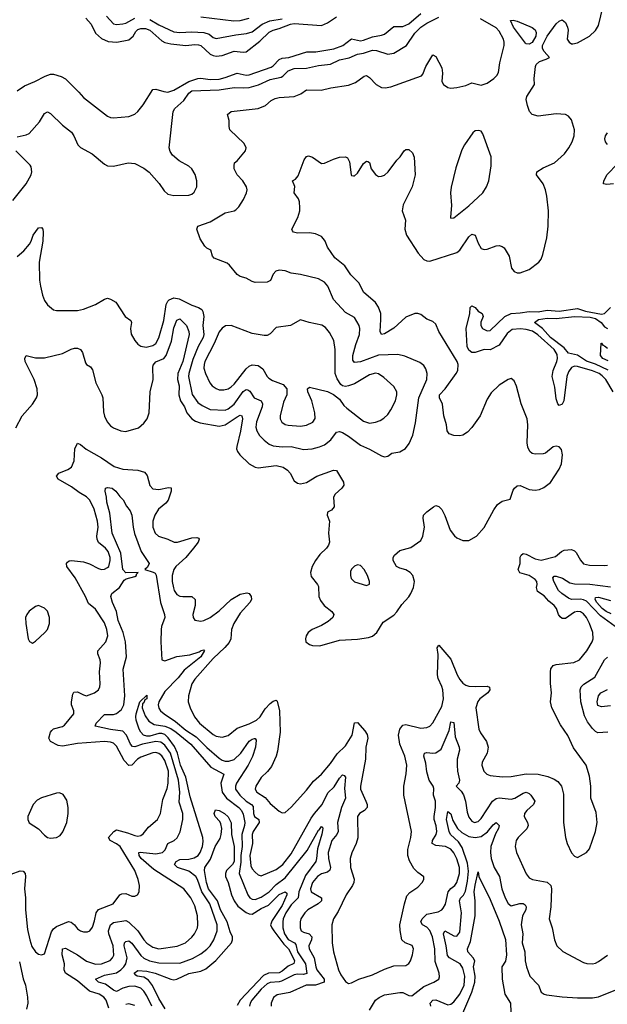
# Model space of a CAD drawing. Header units: inches. Extents: x 1682530 to 1839546, y 640742 to 791647.
# Tile 359 of 656: x 1734746 to 1738649, y 722022 to 728560. Entities that reach past the tile are written whole.
import ezdxf

# ---------------------------------------------------------------- set-up
doc = ezdxf.new("R2010")
doc.units = ezdxf.units.IN
doc.header["$MEASUREMENT"] = 0
doc.layers.add('B7732', color=7, linetype='Continuous')

msp = doc.modelspace()

# ---------------------------------------------------------------- linework, layer by layer
at = {"layer": 'B7732', "color": 5}
for points, elevation in [([(1734719.3, 725850), (1734763, 725930), (1734831.9, 726008.1), (1734858.2, 726050), (1734864.4, 726070), (1734861.1, 726110), (1734841.4, 726170), (1734783.1, 726290), (1734780.5, 726310), (1734790, 726330.4), (1734850, 726314.6), (1734910, 726314.9), (1735030, 726344.2), (1735087.2, 726372.8), (1735110, 726379), (1735130, 726379.6), (1735150, 726370.3), (1735162.7, 726350), (1735182.4, 726282.4), (1735190.2, 726270.2), (1735215.5, 726255.5), (1735230, 726235.5), (1735252.4, 726150), (1735291.9, 726070), (1735297.4, 726050), (1735303.5, 725956.5), (1735310, 725927), (1735325.9, 725890), (1735350, 725862.7), (1735370, 725850.2), (1735417.1, 725830), (1735450, 725826.8), (1735534.4, 725850), (1735570, 725881), (1735591.7, 725910), (1735606.6, 725950), (1735612.6, 726090), (1735631.8, 726170), (1735629.2, 726250), (1735632.7, 726267.3), (1735650, 726287.5), (1735703, 726310), (1735719.5, 726330), (1735753.3, 726426.7), (1735770, 726514.9), (1735790, 726564.9), (1735810, 726573), (1735853.4, 726530), (1735869.5, 726490), (1735870.6, 726470), (1735830.3, 726290), (1735795.4, 726210), (1735793.6, 726170), (1735804.1, 726130), (1735802.2, 726070), (1735813.8, 726030), (1735840.8, 725990), (1735857.2, 725950), (1735890, 725909.5), (1735913.9, 725893.9), (1735944, 725884), (1736070, 725861.3), (1736110, 725869.2), (1736190, 725923.4), (1736210, 725933.9), (1736222.4, 725930), (1736225.9, 725910), (1736211.9, 725828.1), (1736187.1, 725727.1), (1736186.5, 725710), (1736192.4, 725692.4), (1736208.5, 725670), (1736270.3, 725610), (1736310, 725588.2), (1736330, 725585.4), (1736450, 725599.7), (1736494.9, 725590), (1736524.9, 725570), (1736541.3, 725550), (1736570, 725497.3), (1736590, 725482), (1736610, 725478), (1736650, 725486.7), (1736719.5, 725530), (1736830, 725568), (1736850, 725567.3), (1736896.4, 725490), (1736898, 725470), (1736885.5, 725450), (1736841.3, 725410), (1736830.3, 725390), (1736835.2, 725324.8), (1736816.3, 725303.7), (1736790.3, 725289.7), (1736787.9, 725270), (1736803.2, 725230), (1736798, 725150), (1736803.5, 725090), (1736797.2, 725070), (1736782.8, 725050), (1736740.2, 725010), (1736710.2, 724970), (1736689.2, 724930), (1736677.3, 724890), (1736682.9, 724862.9), (1736724.4, 724810), (1736730, 724796), (1736733.4, 724730), (1736743.7, 724703.7), (1736768.9, 724670), (1736818.3, 724630), (1736832.7, 724610), (1736825.5, 724590), (1736795.6, 724564.4), (1736750, 724537.4), (1736688.4, 724510), (1736661.3, 724490), (1736648.7, 724470), (1736643.8, 724450), (1736647.3, 724430), (1736671.5, 724411.5), (1736690, 724404.6), (1736738.4, 724401.6), (1736870, 724439.6), (1736990, 724445.8), (1737061.8, 724458.2), (1737090, 724467.6), (1737117.4, 724490), (1737159.8, 724560.2), (1737230, 724607.1), (1737251.6, 724628.4), (1737283.5, 724676.5), (1737330, 724728.3), (1737343.4, 724750), (1737361.6, 724790), (1737368.6, 724830), (1737357.3, 724870), (1737340.4, 724890), (1737310, 724906.3), (1737270, 724917.3), (1737248.8, 724930), (1737227.2, 724970), (1737225.6, 724990), (1737234.4, 725005.6), (1737270, 725034.9), (1737344.7, 725055.3), (1737410, 725100.9), (1737424.6, 725130), (1737433.7, 725190), (1737426.5, 725250), (1737428.9, 725271.1), (1737450, 725293.4), (1737494.2, 725325.8), (1737510, 725334.8), (1737530, 725327.7), (1737550, 725307.3), (1737570, 725267.3), (1737604.7, 725170), (1737633.9, 725133.9), (1737650, 725120.2), (1737690, 725101.3), (1737730, 725102.2), (1737779.8, 725130), (1737830, 725189), (1737894.7, 725305.3), (1737920, 725340), (1737950, 725362.8), (1738003.2, 725376.8), (1738024.5, 725435.5), (1738033.3, 725450), (1738050, 725464.2), (1738070, 725466.5), (1738130, 725440.8), (1738170, 725435.3), (1738199, 725441), (1738227.2, 725452.8), (1738272.1, 725487.9), (1738330, 725574.9), (1738345.6, 725610), (1738351.9, 725670), (1738345.2, 725705.2), (1738330, 725723.5), (1738310, 725728.8), (1738290, 725723.1), (1738237.3, 725682.7), (1738223.2, 725676.8), (1738170, 725674.5), (1738150, 725679.3), (1738133.4, 725693.4), (1738121.5, 725721.5), (1738117.5, 725750), (1738121.2, 725870), (1738115.9, 725910), (1738076.3, 726010), (1738046.1, 726126.1), (1738030, 726162.7), (1738010, 726178), (1737990, 726171.6), (1737930, 726133.1), (1737876.9, 726083.1), (1737850, 726040.7), (1737805.4, 725930), (1737748.3, 725851.7), (1737719.7, 725820.3), (1737690, 725801.1), (1737670, 725796.2), (1737630, 725798.9), (1737598.7, 725810), (1737585.7, 725830), (1737581.5, 725870), (1737562.7, 725930), (1737553.6, 726006.4), (1737535, 726050), (1737533.2, 726070), (1737572.1, 726110), (1737643.9, 726210), (1737655.1, 726230), (1737658.8, 726270), (1737652.5, 726290), (1737529.8, 726490), (1737510, 726538.7), (1737490, 726556.8), (1737450, 726571.7), (1737410, 726603.1), (1737390, 726609.8), (1737370, 726609.8), (1737310, 726584.6), (1737230, 726512.1), (1737170, 726474.2), (1737148.9, 726468.9), (1737139.3, 726490), (1737145.4, 726570), (1737143.9, 726610), (1737130, 726651.1), (1737110, 726681.5), (1737030, 726751.3), (1737000.7, 726810), (1736946.2, 726866.2), (1736906.4, 726926.4), (1736838.5, 726978.5), (1736790.6, 727050), (1736775, 727090), (1736764.7, 727104.7), (1736750, 727119.8), (1736710, 727137.7), (1736670, 727146), (1736590, 727142.4), (1736564, 727150), (1736558.6, 727158.6), (1736553.2, 727170), (1736594.3, 727245.7), (1736607.1, 727290), (1736607.4, 727310), (1736604.2, 727350), (1736597.3, 727370), (1736569.6, 727410), (1736572.9, 727452.9), (1736559, 727490), (1736578.4, 727501.6), (1736595.9, 727524.1), (1736635.1, 727630), (1736650, 727650.8), (1736664.5, 727655.5), (1736690, 727648), (1736750, 727604.7), (1736770, 727606.8), (1736830, 727634.8), (1736870, 727647.3), (1736910.7, 727650.7), (1736923.5, 727643.5), (1736935.9, 727615.9), (1736948, 727530), (1736950, 727526), (1736964, 727524), (1736970, 727524), (1736990, 727542), (1737030, 727606), (1737050, 727620.7), (1737058.5, 727618.5), (1737070, 727611.3), (1737080.3, 727570), (1737110, 727532.7), (1737130, 727519.5), (1737150, 727520.3), (1737170, 727528.5), (1737193.6, 727550), (1737250, 727627.7), (1737272.7, 727650), (1737299, 727690), (1737310, 727698.8), (1737330, 727698.8), (1737355.8, 727675.8), (1737366.9, 727646.9), (1737371.9, 727530), (1737352.6, 727450), (1737293.4, 727330), (1737286.4, 727290), (1737308.9, 727230), (1737304.2, 727170), (1737314, 727130), (1737393.1, 727010), (1737430, 726968.7), (1737450, 726958), (1737470, 726956), (1737650, 727014.4), (1737670, 727030.2), (1737730, 727118.5), (1737750, 727135.2), (1737770, 727128.4), (1737790, 727075.5), (1737810, 727040.4), (1737830, 727034.6), (1737850, 727036.5), (1737910, 727058.4), (1737930, 727060.2), (1737950, 727055.2), (1737964.4, 727044.4), (1737996.5, 726990), (1738012.7, 726910), (1738030, 726888.2), (1738050, 726879.3), (1738070, 726878.4), (1738130, 726902.3), (1738193.6, 726950), (1738208.8, 726971.2), (1738219.8, 727000.2), (1738247.3, 727112.7), (1738256.8, 727190), (1738258, 727290), (1738247.4, 727387.4), (1738238.2, 727430), (1738222, 727470), (1738177.4, 727530), (1738179.6, 727550), (1738222.8, 727577.2), (1738298, 727610), (1738364, 727670), (1738393.2, 727710), (1738415, 727750), (1738429, 727790), (1738430.6, 727830), (1738410, 727895.1), (1738390, 727919.1), (1738370, 727929.8), (1738310, 727934.2), (1738190, 727918.9), (1738149.6, 727930), (1738132.8, 727950), (1738118.9, 727990), (1738109.7, 728030), (1738113.5, 728050), (1738165.4, 728130), (1738164, 728170), (1738171.3, 728250), (1738177.3, 728262.7), (1738198.1, 728281.9), (1738242.5, 728297.5), (1738264.1, 728310), (1738228.8, 728348.8), (1738218.9, 728370), (1738219.2, 728390), (1738249.2, 728450.8), (1738310, 728532.1), (1738330, 728550.3), (1738350, 728558.4), (1738370, 728541.6), (1738385.2, 728510), (1738389.3, 728490), (1738383.2, 728430), (1738394.9, 728410), (1738410, 728400.3), (1738419.9, 728399.9), (1738450, 728407.6), (1738530, 728450.2), (1738570, 728487.7), (1738590, 728522.4), (1738622.2, 728650)], 620), ([(1734730, 728088.2), (1734778.7, 728121.3), (1734846.6, 728150), (1734914.2, 728185.8), (1734950, 728199.1), (1734970, 728199.1), (1735022.2, 728182.2), (1735050, 728166.5), (1735139.6, 728079.6), (1735170, 728043.1), (1735330, 727919.6), (1735350, 727911.3), (1735370, 727909.3), (1735470, 727916.5), (1735510, 727932), (1735530, 727950.4), (1735565.1, 727994.9), (1735630, 728095.8), (1735650, 728099.8), (1735702.9, 728082.9), (1735730, 728079.8), (1735770, 728092.9), (1735870, 728149.6), (1735930, 728169.4), (1735950, 728171.4), (1736010, 728164.2), (1736070, 728166.4), (1736110, 728175.7), (1736190, 728206), (1736250, 728191.4), (1736270, 728193.1), (1736415.2, 728244.8), (1736430, 728253.8), (1736470, 728295.2), (1736490, 728304.7), (1736534.3, 728310), (1736653.9, 728346.1), (1736713, 728347), (1736832.3, 728367.7), (1736891.3, 728388.7), (1736950, 728432.5), (1737010, 728420.1), (1737030, 728423.3), (1737090, 728447.2), (1737150, 728456.9), (1737170, 728464.4), (1737230, 728514), (1737290, 728514.6), (1737330, 728531.7), (1737410, 728602)], 680), ([(1734730, 727783.2), (1734790, 727795.2), (1734810, 727804.6), (1734877.6, 727882.4), (1734910, 727937.6), (1734930, 727948.4), (1734950, 727937.6), (1735030, 727859.6), (1735090, 727814.4), (1735105.7, 727790), (1735131.7, 727730), (1735150, 727711.7), (1735227.3, 727670), (1735310, 727600.7), (1735330, 727590.8), (1735370, 727587.7), (1735466, 727610), (1735510, 727604.4), (1735570, 727574.9), (1735606.7, 727546.7), (1735671.9, 727471.9), (1735704.8, 727424.8), (1735730, 727401.6), (1735770, 727392.2), (1735870, 727394.4), (1735890, 727401.6), (1735905.6, 727414.4), (1735922.6, 727450), (1735923.1, 727490), (1735911.6, 727531.6), (1735890, 727569.6), (1735870, 727588.2), (1735804.1, 727624.1), (1735760.6, 727660.6), (1735744.9, 727684.9), (1735739.1, 727710), (1735766.4, 727950), (1735777.2, 727970), (1735836.2, 728023.8), (1735870, 728071.3), (1735890, 728087.3), (1736070, 728095.5), (1736170, 728110.1), (1736230, 728106.8), (1736270, 728110.9), (1736332.9, 728127.1), (1736410, 728163), (1736481.8, 728178.2), (1736494.7, 728185.3), (1736530, 728221.7), (1736570, 728235.4), (1736650, 728238.6), (1736730, 728256.6), (1736810, 728264.7), (1736870, 728292.9), (1736933.7, 728306.3), (1736990, 728332.3), (1737030, 728338), (1737090, 728357.6), (1737116.4, 728356.4), (1737190, 728332.1), (1737230, 728338.5), (1737315.3, 728390), (1737369.3, 728470), (1737410, 728509.6), (1737450, 728537.5), (1737530, 728577.2)], 660), ([(1734730, 726986.7), (1734774.1, 727025.9), (1734812.1, 727070), (1734823.1, 727090), (1734834.5, 727130), (1734870, 727178.8), (1734890, 727181), (1734898.8, 727170), (1734902.8, 727150), (1734899.3, 727090), (1734874.4, 726950), (1734878.5, 726830), (1734884.4, 726790), (1734896.9, 726730), (1734910, 726696.3), (1734930, 726666), (1734970, 726632.7), (1734990, 726628.5), (1735130, 726628.8), (1735170, 726638.7), (1735250, 726668.4), (1735310, 726705.5), (1735330, 726710.5), (1735350, 726705.5), (1735384.2, 726684.2), (1735445.5, 726590), (1735483.1, 726563.1), (1735488.4, 726550), (1735482.7, 726510), (1735487.4, 726472.6), (1735510, 726430.6), (1735530, 726405.5), (1735550, 726392.7), (1735586.8, 726386.8), (1735630, 726396.1), (1735649.7, 726410), (1735670, 726446.7), (1735703.6, 726563.6), (1735719.1, 726670), (1735729.1, 726690.9), (1735739.5, 726700.5), (1735770, 726712.5), (1735806.1, 726706.1), (1735890, 726664.4), (1735933.7, 726650), (1735955.4, 726635.4), (1735962.8, 726622.8), (1735969.1, 726590), (1735963.1, 726530), (1735967.9, 726470), (1735964.1, 726450), (1735930.5, 726390), (1735895.7, 726304.3), (1735868.9, 726210), (1735867, 726190), (1735890.7, 726070.7), (1735930, 726019), (1735957.4, 725997.4), (1736010.8, 725970.8), (1736110, 725968.3), (1736130, 725976.2), (1736170, 726006.3), (1736230, 726092.2), (1736250, 726104.6), (1736262.2, 726102.2), (1736274.4, 726094.4), (1736303.8, 726050), (1736348.9, 726028.9), (1736359.4, 726010), (1736356.4, 725990), (1736317.8, 725890), (1736314.5, 725854.5), (1736320.5, 725830), (1736339.7, 725799.7), (1736369, 725769), (1736402.4, 725742.4), (1736428.5, 725730), (1736490, 725724.6), (1736550, 725725.4), (1736630, 725705.8), (1736688.8, 725711.2), (1736736.4, 725723.6), (1736770, 725738), (1736811.6, 725770), (1736850, 725820.3), (1736870, 725825.2), (1736890, 725818.8), (1736930, 725795.5), (1737010, 725734.3), (1737070, 725709.1), (1737150, 725664), (1737170, 725657.1), (1737190, 725662.8), (1737218, 725682), (1737270, 725690.5), (1737307.7, 725712.3), (1737333.4, 725746.6), (1737357.7, 725802.3), (1737375.7, 725884.3), (1737397.3, 726050), (1737449, 726170), (1737452, 726212), (1737442.6, 726242.6), (1737430, 726264.2), (1737403.1, 726283.1), (1737305, 726325), (1737256.6, 726336.6), (1737130, 726331.8), (1737009, 726289), (1736970, 726284.2), (1736959.6, 726299.6), (1736958.7, 726330), (1736977.6, 726402.4), (1737003.7, 726470), (1737004.8, 726510), (1736999.8, 726530), (1736970, 726582.3), (1736910, 726615.1), (1736830, 726703.1), (1736791.8, 726791.8), (1736770, 726817), (1736730, 726838.4), (1736610, 726868.4), (1736550, 726878), (1736510, 726891.6), (1736470, 726896.3), (1736448.2, 726890), (1736430.4, 726870), (1736411.3, 726828.7), (1736390, 726816.3), (1736310, 726815.6), (1736290, 726822.4), (1736250, 726844.7), (1736210, 726855.8), (1736190, 726868), (1736139.7, 726930), (1736123.6, 726943.6), (1736037.8, 726977.8), (1736026.3, 726990), (1736014.5, 727030), (1735990, 727043.1), (1735976.2, 727056.2), (1735945.2, 727105.2), (1735922.3, 727170), (1735929.7, 727190), (1736010, 727217.3), (1736110, 727277.4), (1736169.8, 727290.2), (1736182, 727298), (1736201.8, 727318.2), (1736233.2, 727366.8), (1736253.3, 727410), (1736256.3, 727430), (1736252.8, 727450), (1736227.3, 727490), (1736190, 727531.2), (1736170.6, 727570), (1736169.7, 727590.3), (1736173.3, 727610), (1736190, 727622.3), (1736246.2, 727690), (1736249.8, 727710), (1736237.6, 727737.6), (1736140.7, 727830), (1736136.2, 727850), (1736137, 727890), (1736127, 727930), (1736150, 727950.2), (1736330, 727971.1), (1736378.7, 727990), (1736416.3, 728023.7), (1736442.3, 728037.7), (1736470, 728044.1), (1736570, 728050.8), (1736612.6, 728067.4), (1736650, 728094), (1736747.3, 728092.7), (1736812.3, 728107.7), (1736930, 728124.6), (1736976.8, 728143.2), (1737033.9, 728186.1), (1737050, 728188.8), (1737070, 728176), (1737113.8, 728130), (1737148.4, 728110), (1737172.9, 728107.1), (1737210, 728114), (1737413.6, 728186.4), (1737422.5, 728197.5), (1737443.5, 728250), (1737490, 728327.7), (1737510, 728316.3), (1737550, 728240.5), (1737555.2, 728204.8), (1737549, 728149), (1737560.5, 728130), (1737590, 728110.4), (1737610, 728106), (1737649.1, 728109.1), (1737710, 728123.8), (1737750, 728140.2), (1737810, 728125.6), (1737850, 728139.8), (1737895.4, 728170), (1737915.4, 728190), (1737926, 728210), (1737934.1, 728274.1), (1737963.5, 728390), (1737964.6, 728410), (1737959.4, 728430), (1737930, 728485.1), (1737910, 728506), (1737807, 728567)], 640), ([(1735185.8, 728570), (1735220.8, 728530), (1735248.6, 728470), (1735290, 728435.2), (1735334.7, 728414.7), (1735390.5, 728410.5), (1735470, 728426.1), (1735500.3, 728450), (1735517.3, 728482.7), (1735530, 728496.1), (1735550, 728501.1), (1735581, 728501), (1735610, 728491.3), (1735690, 728420.8), (1735709.1, 728409.1), (1735750, 728399.1), (1735850, 728388.3), (1735910, 728395.8), (1735933.7, 728393.7), (1735950, 728388.5), (1736010, 728331.5), (1736030, 728323), (1736050, 728318.8), (1736090, 728323.2), (1736170, 728352.2), (1736230, 728344.7), (1736250, 728346.7), (1736341.9, 728418.1), (1736402.1, 728477.9), (1736428.5, 728491.5), (1736470, 728501.6), (1736544.8, 728530), (1736570, 728534.3), (1736750, 728521.7), (1736790, 728539.6), (1736850, 728579.9)], 720), ([(1735323.6, 728583.6), (1735370, 728533.8), (1735390, 728528.8), (1735430, 728532.1), (1735450, 728538), (1735510, 728569.7)], 740), ([(1735610, 728561), (1735670, 728525.5), (1735770, 728480.3), (1735810, 728474.3), (1735890, 728480.6), (1735970, 728475.4), (1736003.9, 728463.9), (1736030, 728441.8), (1736050, 728435.2), (1736180.7, 728459.3), (1736252.5, 728467.5), (1736290, 728480.7), (1736356.5, 728530), (1736407, 728553), (1736490, 728565.4)], 740), ([(1735950, 728580.1), (1736167.6, 728552.4), (1736210, 728554.3), (1736270, 728569.7)], 760), ([(1738650, 727732.1), (1738637.3, 727750), (1738631.9, 727770), (1738637.1, 727790), (1738650, 727808)], 580), ([(1734700.9, 727359.1), (1734790, 727470.2), (1734821.6, 727530), (1734826.6, 727550), (1734822.5, 727582.5), (1734815.3, 727595.3), (1734720.3, 727690)], 660), ([(1738690, 727469.8), (1738645.4, 727465.4), (1738623.6, 727470), (1738625, 727490), (1738647.8, 727532.2), (1738716.9, 727603.1)], 580), ([(1738688.4, 726088.4), (1738637.9, 726170), (1738615.4, 726195.4), (1738593.9, 726210), (1738550, 726229.2), (1738450, 726258), (1738430, 726259.2), (1738410.2, 726250), (1738390, 726222.2), (1738379.4, 726190), (1738361.1, 726030), (1738350, 726007.2), (1738330, 725999.2), (1738320.8, 726010), (1738310, 726042), (1738301.1, 726121.1), (1738283, 726190), (1738289.6, 726230), (1738314.4, 726290), (1738318.8, 726310), (1738316.5, 726336.5), (1738294.8, 726370), (1738186.9, 726466.9), (1738151.2, 726491.2), (1738110, 726503.5), (1738071.5, 726508.5), (1738017.6, 726502.4), (1737983.6, 726476.4), (1737930, 726399.1), (1737870, 726368.3), (1737830, 726370.5), (1737770, 726349.4), (1737750, 726351.2), (1737730, 726365.3), (1737718.3, 726390), (1737712, 726510), (1737735.1, 726610), (1737737.6, 726650), (1737750, 726659.5), (1737770.2, 726650), (1737790, 726624), (1737818, 726610), (1737824.4, 726590), (1737809, 726551), (1737807.9, 726530), (1737820.2, 726510), (1737850, 726493.6), (1737870, 726497.5), (1737968.5, 726590), (1738010, 726610.1), (1738070, 726613.2), (1738130, 726623.4), (1738190, 726621.1), (1738250, 726630.4), (1738330, 726625.8), (1738450, 726642.1), (1738504.8, 726624.8), (1738610, 726604.9), (1738630.3, 726609.7), (1738670, 726648.4)], 580), ([(1738653.8, 726233.8), (1738570, 726272.3), (1738510, 726292.8), (1738450, 726333.5), (1738390, 726346), (1738362.4, 726382.4), (1738271.7, 726450), (1738218, 726510), (1738164.1, 726550), (1738191.2, 726570), (1738250, 726578), (1738310, 726576.1), (1738430, 726589), (1738535.7, 726584.3), (1738570, 726577.1), (1738608.3, 726550), (1738630, 726520.4), (1738650, 726509.6)], 560), ([(1738654.7, 726294.7), (1738618.9, 726310), (1738603.5, 726330), (1738607, 726413), (1738610, 726413.4), (1738618, 726398), (1738630, 726395.3), (1738650, 726379.6)], 540), ([(1734690, 722887.1), (1734750, 722908.7), (1734770, 722907.1), (1734782.5, 722890), (1734785.5, 722870), (1734778.1, 722790), (1734784, 722730), (1734784, 722650), (1734798.8, 722518.8), (1734812.3, 722450), (1734826.6, 722406.6), (1734850, 722371.5), (1734870, 722356), (1734890, 722350.4), (1734910, 722358), (1734956.2, 722503.8), (1734970, 722523.7), (1734990, 722539.6), (1735070, 722571), (1735088.1, 722568.1), (1735110.1, 722550.1), (1735130, 722524.4), (1735150, 722510.2), (1735170, 722503.2), (1735196.8, 722503.2), (1735210.8, 722509.2), (1735230, 722535.5), (1735243.5, 722576.5), (1735253.6, 722630), (1735268.8, 722651.2), (1735367.1, 722690), (1735410, 722749.1), (1735423.9, 722756.1), (1735450, 722756.9), (1735490, 722741.1), (1735510, 722739.3), (1735529.2, 722750), (1735539.6, 722770), (1735542, 722810), (1735533.1, 722850), (1735509.8, 722910), (1735412.6, 723070), (1735390, 723088.1), (1735346, 723110), (1735336.5, 723130), (1735370.5, 723169.5), (1735390, 723179.8), (1735461.5, 723161.5), (1735510, 723143), (1735530, 723139.3), (1735550, 723142.8), (1735566.6, 723153.4), (1735601.8, 723198.2), (1735660.4, 723250), (1735681.2, 723290), (1735697.2, 723382.8), (1735725, 723455), (1735733, 723490), (1735733.8, 723570), (1735710, 723640.6), (1735690, 723671.7), (1735670, 723687.9), (1735650, 723694.5), (1735630, 723693.1), (1735550, 723664.2), (1735527.5, 723650), (1735490, 723609.8), (1735470, 723607.1), (1735440.6, 723640.6), (1735390, 723735.8), (1735370, 723755.6), (1735350, 723763.6), (1735310, 723767.1), (1735130, 723754.1), (1735030, 723736.5), (1735001.6, 723741.6), (1734950, 723767.1), (1734940.3, 723790), (1734949.8, 723830), (1734958.6, 723841.4), (1734970, 723850.9), (1735030, 723867.8), (1735043.4, 723876.6), (1735106.2, 723950), (1735105.6, 723970), (1735090.6, 724010), (1735089.9, 724029.9), (1735098.4, 724081.6), (1735105.9, 724094.1), (1735130, 724097.8), (1735170, 724076.1), (1735190, 724071.4), (1735243.7, 724090), (1735269.7, 724110.3), (1735278.7, 724130), (1735281.3, 724150), (1735276.4, 724230), (1735283.1, 724290), (1735280.8, 724310), (1735264.2, 724350), (1735264.2, 724370), (1735318.2, 724430), (1735331.1, 724468.9), (1735325.3, 724510), (1735310, 724555.1), (1735250, 724646.2), (1735203.9, 724683.9), (1735183.1, 724730), (1735113.5, 724853.5), (1735058.7, 724930), (1735057.6, 724950), (1735062.7, 724957.3), (1735074, 724966), (1735090, 724970.2), (1735170, 724960.5), (1735210, 724946.3), (1735270, 724915.3), (1735290, 724909.7), (1735308.4, 724911.6), (1735330, 724921.8), (1735337.1, 724930), (1735346, 724970), (1735346.3, 724990), (1735333.4, 725030), (1735316.8, 725050), (1735270, 725089), (1735260.4, 725110), (1735257.8, 725130), (1735266.8, 725190), (1735263.5, 725230), (1735240.1, 725310), (1735211.1, 725370), (1735190, 725391.9), (1735140.6, 725420.6), (1735090, 725459.2), (1735001.3, 725510), (1734989.7, 725530), (1735005.7, 725550), (1735066.5, 725573.5), (1735090.6, 725590), (1735106.7, 725630), (1735112.6, 725710), (1735130, 725747.6), (1735150, 725739.2), (1735187.7, 725707.7), (1735290, 725651.2), (1735373, 725593), (1735430, 725575.7), (1735530, 725569.6), (1735574.9, 725554.9), (1735593.2, 725533.2), (1735610, 725466.7), (1735630, 725445.3), (1735670, 725440.1), (1735733.4, 725453.4), (1735751.3, 725451.3), (1735752.3, 725430), (1735732, 725370), (1735715.8, 725350), (1735667.7, 725310), (1735643, 725270), (1735630.2, 725230), (1735630.2, 725190), (1735646, 725150), (1735668.2, 725130), (1735730, 725110.2), (1735771, 725091), (1735794.5, 725090), (1735890, 725119.2), (1735922.6, 725122.6), (1735936.7, 725116.7), (1735939, 725110), (1735931.9, 725090), (1735901.2, 725050), (1735848.8, 724990), (1735782.6, 724930), (1735768.9, 724910), (1735758.9, 724870), (1735759.6, 724830), (1735767.2, 724787.2), (1735772.9, 724770), (1735790, 724744.4), (1735810, 724733.2), (1735829.4, 724729.4), (1735889.1, 724729.1), (1735911, 724711), (1735911.2, 724670), (1735896.5, 724610), (1735897.1, 724590), (1735910, 724573.4), (1735950, 724566.3), (1735970, 724570.3), (1736010, 724590.2), (1736070, 724635), (1736150, 724709.5), (1736210, 724745), (1736255, 724755), (1736270.6, 724750), (1736284.4, 724730), (1736286.4, 724710), (1736274.4, 724690), (1736210, 724619.4), (1736168.2, 724550), (1736152.8, 724510), (1736147.9, 724450), (1736136.4, 724423.6), (1736109.1, 724390.9), (1736030, 724318.7), (1735910, 724180.3), (1735890, 724150.8), (1735867.5, 724070), (1735864.4, 724030), (1735877.3, 723990), (1735907.1, 723930), (1735940.2, 723890), (1736030, 723814.8), (1736050, 723803.2), (1736090, 723795.5), (1736130, 723807.3), (1736190, 723856.3), (1736270, 723884.1), (1736319.3, 723910), (1736342.3, 723930), (1736376.3, 723983.7), (1736410, 724018.8), (1736430, 724036.2), (1736450, 724042.6), (1736456, 724036), (1736471.4, 723971.4), (1736476.8, 723830), (1736457.4, 723702.6), (1736449, 723670), (1736417.8, 723602.2), (1736392.4, 723567.6), (1736350, 723528), (1736313.8, 723470), (1736310.3, 723450), (1736321.7, 723430), (1736375.7, 723395.7), (1736410, 723354.9), (1736470, 723305.5), (1736490, 723292.7), (1736510, 723294.9), (1736550, 723332.2), (1736650, 723443.6), (1736696.9, 723503.1), (1736750.8, 723550), (1736810, 723620.7), (1736855, 723685), (1736910, 723737.5), (1736954.9, 723810), (1736970, 723890.4), (1736990, 723894), (1737038.7, 723838.7), (1737053.9, 723813.9), (1737057.7, 723790), (1737045.5, 723730), (1737043, 723650), (1737010.2, 723470), (1737010.2, 723450), (1737045.6, 723370), (1737052.7, 723350), (1737053, 723330), (1737036.5, 723310), (1737002, 723290), (1736990.3, 723270), (1736991.3, 723128.7), (1736980.9, 723090), (1736951.2, 723028.8), (1736941.8, 722990), (1736944.2, 722930), (1736967, 722853), (1736966, 722830), (1736957, 722810), (1736914, 722750), (1736861.8, 722638.2), (1736830.2, 722589.8), (1736819, 722550), (1736821.1, 722430), (1736830.2, 722370.2), (1736862.4, 722250), (1736878.6, 722218.6), (1736910, 722174), (1736930, 722160.7), (1736950, 722165.5), (1736999.3, 722190), (1737090, 722217.6), (1737170, 722256.1), (1737230, 722278.3), (1737310, 722280.3), (1737330, 722292.4), (1737341.7, 722310), (1737355.6, 722350), (1737361, 722390), (1737352.7, 722412.7), (1737305.2, 722430), (1737284.5, 722450), (1737272, 722512), (1737269.8, 722550.2), (1737301.4, 722690), (1737318.3, 722741.7), (1737336.2, 722763.8), (1737390, 722800.5), (1737419.3, 722830), (1737429.2, 722850), (1737429.1, 722869.1), (1737390, 722897), (1737364.2, 722924.2), (1737335.6, 722975.6), (1737323.5, 723010), (1737322.8, 723050), (1737344.8, 723130), (1737347.4, 723170), (1737297.1, 723410), (1737298.2, 723470), (1737313.3, 723553.3), (1737318.2, 723610), (1737304, 723670), (1737271.2, 723750), (1737262.8, 723810), (1737270.5, 723849.5), (1737290, 723875.5), (1737310, 723880.6), (1737410, 723856.5), (1737450, 723859.6), (1737469.5, 723870), (1737490, 723892.2), (1737550, 723998.7), (1737560.2, 724050), (1737556, 724110), (1737550, 724133.5), (1737525.2, 724185.2), (1737521, 724210), (1737525.8, 724345.8), (1737519.3, 724390), (1737530, 724406), (1737610, 724314.3), (1737652.5, 724210), (1737670, 724178.5), (1737690, 724154.4), (1737710, 724141.1), (1737730, 724135.2), (1737770, 724132.2), (1737850, 724135.6), (1737867.1, 724127.1), (1737867.9, 724110), (1737856.2, 724090), (1737803.2, 724050), (1737787.9, 724032.1), (1737776.5, 723990), (1737795, 723850), (1737805.5, 723825.5), (1737846.9, 723766.9), (1737857.7, 723730), (1737850.2, 723689.8), (1737818, 723630), (1737815.3, 723610), (1737828.7, 723570), (1737848.4, 723550), (1737870, 723542), (1737953.2, 723533.2), (1738010, 723535.1), (1738110, 723552.6), (1738190.2, 723550.2), (1738253.9, 723533.9), (1738296.2, 723516.2), (1738320.6, 723500.6), (1738344.4, 723470), (1738358.5, 723418.5), (1738357.6, 723230), (1738370.4, 723130), (1738381.6, 723090), (1738410, 723027.3), (1738430, 723004.9), (1738450, 722998), (1738510, 723030.4), (1738530, 723054), (1738571, 723170), (1738582.3, 723230), (1738575.3, 723295.3), (1738539.6, 723390), (1738538.7, 723470), (1738530, 723538), (1738507.3, 723610), (1738425.1, 723725.1), (1738386.8, 723806.8), (1738337.3, 723877.3), (1738279.8, 723990), (1738271.1, 724030), (1738278, 724090), (1738271.5, 724151.5), (1738271.2, 724230), (1738272.9, 724250), (1738290, 724272.2), (1738310, 724278.6), (1738427.5, 724292.5), (1738463.5, 724310), (1738511.7, 724370), (1738548.8, 724430), (1738555.1, 724450), (1738551.6, 724490), (1738529.9, 724550), (1738510, 724589.8), (1738490, 724615.2), (1738470, 724629.1), (1738450, 724631.6), (1738430, 724625.4), (1738370, 724584.5), (1738350, 724584.7), (1738335.4, 724595.4), (1738325.4, 724610), (1738310.8, 724650.8), (1738296.1, 724670), (1738259.8, 724699.8), (1738230, 724733.8), (1738184.3, 724764.3), (1738178.4, 724790), (1738182.8, 724810), (1738180.5, 724830), (1738170, 724843.7), (1738130, 724869.3), (1738068.2, 724888.2), (1738056.8, 724910), (1738069.1, 724950), (1738070, 724990.7), (1738075.8, 725004.2), (1738090, 725016.1), (1738110, 725012.2), (1738170, 724980.1), (1738210, 724971.5), (1738304.9, 724995.1), (1738345.1, 725030), (1738362.1, 725037.9), (1738410, 725041.8), (1738430, 725033.2), (1738441.2, 725021.2), (1738470, 724971.8), (1738490, 724947.9), (1738530, 724938.6), (1738630, 724935), (1738650, 724938.8)], 580), ([(1735337.2, 721997.2), (1735319.6, 722050), (1735304.5, 722070), (1735273.1, 722090), (1735209.9, 722109.9), (1735130, 722177.1), (1735049.9, 722229.9), (1735041.8, 722250), (1735043.1, 722290), (1735028.4, 722351.6), (1735030, 722390.3), (1735050, 722395), (1735130, 722350.1), (1735190, 722307.7), (1735250, 722288.4), (1735290, 722290.1), (1735346.7, 722313.3), (1735362.9, 722330), (1735370.9, 722349.1), (1735366.1, 722410), (1735337.9, 722490), (1735335.8, 722510), (1735350, 722549.1), (1735370, 722564.5), (1735450, 722579.4), (1735470, 722566.6), (1735530.4, 722510.4), (1735570, 722450.2), (1735590, 722428.8), (1735630, 722401.5), (1735670, 722391.2), (1735791.9, 722408.1), (1735847.1, 722430), (1735890, 722467.2), (1735907, 722490), (1735926.2, 722530), (1735929.8, 722550.2), (1735927.6, 722610), (1735910, 722675.1), (1735882.3, 722730), (1735836.1, 722790), (1735636.3, 722916.3), (1735552.2, 722990), (1735538.7, 723010), (1735536.9, 723030), (1735546.7, 723033.3), (1735650, 723021.5), (1735693.5, 723030), (1735711.4, 723048.6), (1735730.6, 723089.4), (1735771.6, 723110), (1735792.7, 723127.3), (1735812.3, 723167.7), (1735829.9, 723250), (1735829.9, 723290), (1735805.4, 723365.4), (1735809.2, 723430), (1735801.4, 723510), (1735746.6, 723690), (1735710, 723742.5), (1735683.1, 723763.1), (1735650, 723766.7), (1735562.7, 723750), (1735510, 723731.9), (1735495.1, 723735.1), (1735482.3, 723750), (1735456.1, 723810), (1735430, 723834.9), (1735350, 723846.4), (1735248, 723870), (1735254.2, 723890), (1735310, 723947.5), (1735370, 723947.6), (1735390, 723953.5), (1735421.2, 723978.8), (1735437.7, 724010), (1735444.2, 724070), (1735432.2, 724247.8), (1735455.5, 724330), (1735448.2, 724430), (1735432.3, 724490), (1735400.7, 724570), (1735388.2, 724630), (1735361.5, 724690), (1735351.5, 724730), (1735357.2, 724750), (1735409.8, 724790), (1735440.4, 724839.6), (1735452.7, 724847.3), (1735510, 724862.6), (1735522, 724870), (1735521.7, 724878.3), (1735533.2, 724890), (1735450, 724886.2), (1735430.4, 724910.4), (1735418.4, 725018.4), (1735359.5, 725150), (1735343.8, 725283.8), (1735324.2, 725355.8), (1735322.7, 725390), (1735312.7, 725430), (1735315.3, 725450), (1735330, 725454.9), (1735361, 725450), (1735384, 725430), (1735410, 725394), (1735432.9, 725372.9), (1735454.9, 725330), (1735478.8, 725298.8), (1735491.2, 725270), (1735498.8, 725190), (1735507.5, 725147.5), (1735553.5, 725030), (1735604.9, 724950), (1735595.8, 724924.2), (1735577.3, 724910), (1735632.4, 724892.4), (1735644.8, 724884.8), (1735652.2, 724872.2), (1735681, 724690), (1735708.5, 724610), (1735710.8, 724590), (1735688.5, 724531.5), (1735686, 724510), (1735683.7, 724430), (1735689.4, 724309.4), (1735710, 724303.8), (1735788.8, 724331.2), (1735876.6, 724343.4), (1735937.8, 724362.2), (1735952.1, 724372.1), (1735970, 724376.3), (1735972.4, 724372.4), (1735949, 724330), (1735839.4, 724240.6), (1735797.7, 724190), (1735710, 724099.1), (1735669.1, 724030), (1735665.1, 724010), (1735669.2, 723989.2), (1735681.8, 723970), (1735705.6, 723950), (1735780.9, 723900.9), (1735850, 723841.9), (1735917.2, 723797.2), (1735990, 723726.4), (1736070, 723657.3), (1736090, 723643.3), (1736110, 723636.2), (1736135.9, 723635.9), (1736170, 723648.7), (1736214, 723690), (1736270, 723769.2), (1736290, 723782.3), (1736306.4, 723786.4), (1736310, 723786.7), (1736316.1, 723776.1), (1736312.6, 723730), (1736293, 723667), (1736263.4, 723610), (1736185, 723490), (1736178.4, 723470), (1736179.5, 723450), (1736207.8, 723410), (1736250, 723371.3), (1736284.5, 723350), (1736296.1, 723336.1), (1736299.9, 723290), (1736306.3, 723270), (1736333.5, 723250), (1736337, 723230), (1736296.3, 723170), (1736290.9, 723150), (1736291.8, 723090), (1736274.9, 723010), (1736281.8, 722941.8), (1736290, 722922.4), (1736310, 722899.7), (1736330, 722882.8), (1736350, 722874.7), (1736450, 722916.9), (1736493.3, 722950), (1736550, 723021.4), (1736682.1, 723257.9), (1736703.2, 723290), (1736754.9, 723350), (1736792.6, 723427.4), (1736834, 723466), (1736870, 723524.9), (1736890, 723544.9), (1736902, 723542), (1736910, 723531), (1736904, 723456), (1736910.1, 723390), (1736884.2, 723330), (1736857.5, 723230), (1736862, 723170), (1736851.5, 723150), (1736818.6, 723110), (1736795.5, 723030), (1736796.3, 722990), (1736809.5, 722930.5), (1736806.3, 722913.7), (1736790, 722899.2), (1736750, 722887.9), (1736724.2, 722870), (1736691.5, 722830), (1736677.3, 722790), (1736682, 722770), (1736751, 722730), (1736750.9, 722710), (1736728.4, 722690), (1736660.2, 722650), (1736638.8, 722630), (1736613.8, 722590), (1736609.4, 722570), (1736608.6, 722530), (1736614.7, 722510), (1736630, 722500.1), (1736669.1, 722489.1), (1736687.3, 722470), (1736684, 722450), (1736667.1, 722410), (1736669.5, 722390), (1736702.9, 722330), (1736712.1, 722270), (1736719.9, 722250), (1736768.4, 722190), (1736769.2, 722170), (1736710.1, 722149.9), (1736649.7, 722150.3), (1736539.6, 722100.4), (1736455.3, 722084.7), (1736432.4, 722067.6), (1736415.4, 722030), (1736416.3, 722010)], 560), ([(1738701.7, 724530), (1738602.6, 724602.6), (1738510, 724698.5), (1738490, 724708.4), (1738470, 724711.9), (1738409.9, 724709.9), (1738390, 724718.2), (1738345.8, 724750), (1738324, 724770), (1738293, 724830), (1738286.2, 724853.8), (1738295.2, 724864.8), (1738310, 724866.2), (1738351, 724851), (1738400.5, 724820.5), (1738430, 724813.2), (1738532.5, 724812.5), (1738670, 724793.6)], 560), ([(1738674.8, 724614.8), (1738641, 724630), (1738615.1, 724650), (1738578.1, 724690), (1738567.1, 724710), (1738570, 724724.4), (1738590, 724725.7), (1738670, 724703.2)], 540), ([(1738651.8, 723828.2), (1738585.7, 723825.7), (1738570, 723833), (1738550, 723853.3), (1738517.1, 723897.1), (1738497.4, 723937.4), (1738471.8, 724030), (1738467.6, 724110), (1738474.2, 724130), (1738492.6, 724147.4), (1738565.4, 724194.6), (1738630.5, 724310), (1738650, 724326.2)], 560), ([(1738670, 724005.2), (1738610, 723998.2), (1738586.5, 724006.5), (1738582, 724030), (1738590.7, 724070), (1738606.6, 724090), (1738650, 724111.5)], 540), ([(1735622.8, 722010), (1735590, 722079.5), (1735569.9, 722109.9), (1735550, 722129.4), (1735510, 722142.4), (1735470, 722140.2), (1735431.8, 722130), (1735390, 722106.9), (1735370, 722116), (1735315.9, 722155.9), (1735269.7, 722170), (1735249.7, 722190), (1735310, 722216.3), (1735389.1, 722230.9), (1735418.1, 722250), (1735437.6, 722270), (1735451, 722290), (1735459.5, 722330), (1735440.1, 722410), (1735441.3, 722430), (1735450, 722438.4), (1735470, 722442.6), (1735490, 722428.8), (1735550, 722347.3), (1735570, 722328.6), (1735609.1, 722310), (1735670, 722296.6), (1735810, 722295.2), (1735893.4, 722326.6), (1735950, 722358.3), (1735990, 722388.8), (1736010, 722410.2), (1736036.4, 722450), (1736056.7, 722510), (1736056.9, 722550), (1736008.7, 722690), (1735956, 722770), (1735926.4, 722850), (1735914.9, 722870), (1735870, 722905.4), (1735795.1, 722930), (1735773.5, 722950), (1735785, 722970), (1735810, 722983.1), (1735870, 722986), (1735904.9, 722995.1), (1735930.5, 723009.5), (1735945.4, 723030), (1735959.1, 723070), (1735964.2, 723104.2), (1735962, 723130), (1735878.8, 723398.8), (1735850, 723530), (1735813.9, 723610), (1735793.6, 723690), (1735774.3, 723734.3), (1735732.7, 723792.7), (1735710, 723812.8), (1735690, 723821.2), (1735670, 723820.5), (1735610, 723802), (1735590, 723802.9), (1735569.1, 723810), (1735549.9, 723830), (1735539.8, 723850), (1735519.7, 723910), (1735516.4, 723930), (1735520.3, 723950), (1735543.6, 724030), (1735590, 724074), (1735590.9, 724050), (1735576.1, 724043.9), (1735570, 724024.5), (1735562, 724018), (1735558.6, 723990), (1735578.7, 723938.7), (1735603.3, 723903.3), (1735639.6, 723879.6), (1735710.2, 723870), (1735750, 723853), (1735786.3, 723830), (1735883.3, 723750), (1736016, 723596), (1736102.7, 723550), (1736080.9, 723490), (1736091.6, 723430), (1736118.5, 723390), (1736202.5, 723330), (1736219.6, 723310), (1736230, 723283.7), (1736241, 723230), (1736240.1, 723210), (1736221.4, 723150), (1736223.7, 723070), (1736215.3, 723010), (1736215, 722965), (1736203.1, 722890), (1736260.4, 722750), (1736274.2, 722730), (1736290, 722719.8), (1736310, 722717.7), (1736350, 722733.1), (1736402, 722770), (1736450, 722818.3), (1736510, 722863), (1736656.2, 723043.8), (1736730, 723178.6), (1736737.3, 723182.7), (1736750, 723203.7), (1736758.2, 723198.2), (1736760.2, 723190), (1736752.5, 723152.5), (1736724.7, 723055.3), (1736718.1, 722990), (1736712, 722970), (1736643.3, 722876.7), (1736601, 722770), (1736596.1, 722730), (1736550, 722683.2), (1736514.1, 722630), (1736496.8, 722590), (1736494.2, 722570), (1736493.2, 722530), (1736505.5, 722490), (1736530, 722453.3), (1736571.2, 722430), (1736579.9, 722419.9), (1736591.9, 722370), (1736645.2, 722290), (1736652.5, 722227.5), (1736630, 722220.4), (1736590, 722222), (1736570, 722217.9), (1736484.7, 722175.3), (1736470, 722170.7), (1736410, 722167.8), (1736390, 722157.3), (1736350, 722121.6), (1736287.7, 722050), (1736276.4, 722030), (1736271.7, 722010)], 540), ([(1737070, 721982.3), (1737110, 722049.1), (1737133.2, 722066.8), (1737170, 722084.2), (1737270, 722101.5), (1737290, 722100.7), (1737330, 722080.4), (1737350, 722079.3), (1737430, 722141.1), (1737496, 722170), (1737529.4, 722190), (1737534.9, 722205.1), (1737532.6, 722230), (1737505.7, 722305.7), (1737502.5, 722390), (1737487, 722470), (1737470, 722511.3), (1737450, 722534), (1737422.3, 722550), (1737409.8, 722570), (1737418.7, 722590), (1737450, 722621), (1737524.7, 722635.3), (1737550, 722649.2), (1737559.3, 722660.7), (1737573, 722687), (1737591.5, 722770), (1737609, 722791), (1737635.4, 722810), (1737650.3, 722830), (1737666.8, 722890), (1737667.6, 722930), (1737650, 722988), (1737630, 723028.1), (1737610, 723052.1), (1737574.3, 723070), (1737510, 723077.6), (1737485.6, 723090), (1737487.2, 723110), (1737511.3, 723150), (1737517.5, 723170), (1737512.9, 723207.1), (1737499.5, 723250), (1737498.7, 723270), (1737508.4, 723330), (1737508.2, 723370), (1737493.9, 723410), (1737496.1, 723456.1), (1737492.3, 723470), (1737464.7, 723510), (1737450, 723565.2), (1737444, 723624), (1737429.2, 723670.8), (1737434.5, 723690), (1737450, 723695), (1737490, 723689.1), (1737510, 723691), (1737544.3, 723715.7), (1737599.3, 723840.7), (1737610, 723898.8), (1737630, 723894), (1737638.5, 723798.5), (1737665.3, 723730), (1737667.2, 723710), (1737651.6, 723650), (1737650.7, 723610), (1737654, 723570), (1737667.8, 723510), (1737662.2, 723490), (1737645.5, 723470), (1737677.2, 723437.2), (1737693.2, 723413.2), (1737705.9, 723370), (1737717.7, 723297.7), (1737730, 723264.4), (1737750, 723238.7), (1737767.3, 723230), (1737790, 723236.9), (1737810, 723255.2), (1737886.4, 723370), (1737910, 723388.3), (1737930, 723393), (1738010, 723383.3), (1738034.8, 723390), (1738090, 723425), (1738110, 723430.1), (1738130, 723421.2), (1738140.7, 723410), (1738167.1, 723370), (1738159.6, 723350), (1738113.8, 723310), (1738098.2, 723290), (1738095.5, 723270), (1738118, 723230), (1738122.4, 723210), (1738113.4, 723186.6), (1738056.9, 723130), (1738044.4, 723110), (1738036.1, 723070), (1738044.7, 723030), (1738109.4, 722889.4), (1738130, 722862), (1738150.8, 722850), (1738250, 722833), (1738273.5, 722810), (1738277.6, 722790), (1738273.2, 722670), (1738262.8, 722590), (1738283.6, 722530), (1738298.3, 722450), (1738314, 722410), (1738352.7, 722372.7), (1738490, 722300.4), (1738513.1, 722293.1), (1738550, 722290.3), (1738570, 722294.6), (1738590, 722306), (1738650.7, 722349.3)], 560), ([(1735712.9, 721992.9), (1735670, 722061.2), (1735627.3, 722147.3), (1735602.2, 722182.2), (1735570, 722202.7), (1735526.6, 722210), (1735516.3, 722216.3), (1735507.4, 722230), (1735530, 722246), (1735590, 722242.1), (1735645.2, 722230), (1735750, 722189.1), (1735770, 722185.2), (1735790, 722189.6), (1735870, 722227.6), (1735950, 722242.5), (1735982.5, 722257.5), (1736047.8, 722312.2), (1736152.4, 722430), (1736160.4, 722450), (1736160.1, 722470), (1736143.7, 722503.7), (1736123.7, 722570), (1736078.8, 722650), (1736060.1, 722710), (1736000.9, 722790), (1735986.9, 722830), (1735973.5, 722910), (1735976, 722930), (1736013.6, 722986.4), (1736043.7, 723070), (1736077.3, 723122.7), (1736084.6, 723150), (1736087.9, 723190), (1736081.6, 723221.6), (1736075.4, 723235.4), (1736044.2, 723270), (1736037, 723290), (1736047.5, 723312.5), (1736071, 723310), (1736107.3, 723290), (1736130, 723266), (1736150, 723226.8), (1736152.3, 723150), (1736171, 723070), (1736171.1, 722970), (1736158.3, 722950), (1736119.8, 722910), (1736111.8, 722890), (1736114, 722870), (1736130.6, 722830), (1736152.5, 722750), (1736170.6, 722710), (1736194.2, 722674.2), (1736250, 722631), (1736270, 722621.9), (1736290, 722620.1), (1736350, 722658.8), (1736398.8, 722681.2), (1736470, 722751.3), (1736510, 722768.9), (1736519.8, 722759.8), (1736520.5, 722750), (1736490, 722678.1), (1736421.8, 722578.2), (1736412.8, 722550), (1736420.4, 722530), (1736435, 722510), (1736501.3, 722421.3), (1736530.4, 722390), (1736562.9, 722330), (1736570.4, 722310), (1736566.9, 722293.1), (1736530, 722275.5), (1736490, 722242.2), (1736470, 722231.6), (1736399.5, 722230), (1736365.7, 722214.3), (1736210.7, 722050), (1736190, 722013.8)], 520), ([(1737476.4, 722010), (1737471.3, 722030), (1737490, 722049.4), (1737510, 722051), (1737590, 722019.6), (1737610, 722023.9), (1737630, 722039.4), (1737669.9, 722090), (1737698, 722150), (1737702.7, 722210), (1737690, 722262.6), (1737670.5, 722290.5), (1737599.8, 722330), (1737586.3, 722346.3), (1737578.4, 722410), (1737559.9, 722490), (1737570, 722509), (1737630, 722476.1), (1737650, 722475.4), (1737670, 722502), (1737679.9, 722630), (1737667.4, 722710), (1737673.6, 722726.4), (1737693.4, 722746.6), (1737707, 722773), (1737721.2, 722838.8), (1737726.2, 722906.2), (1737719.3, 722959.3), (1737683.9, 723063.9), (1737660, 723100), (1737608, 723150), (1737597.5, 723170), (1737580.7, 723250), (1737590, 723302.8), (1737610, 723287.3), (1737622.8, 723242.8), (1737653.6, 723190), (1737683, 723163), (1737730, 723137.2), (1737770, 723130.1), (1737810, 723135.5), (1737853.2, 723166.8), (1737890, 723214.2), (1737910, 723230.2), (1737930, 723210.5), (1737926.4, 723190), (1737906.3, 723153.7), (1737875.1, 723070), (1737872.7, 723030), (1737878.4, 722990), (1737897.7, 722930), (1737933.1, 722870), (1737948.4, 722790), (1737970.1, 722730.1), (1737990, 722692.2), (1738010, 722676.9), (1738068.4, 722691.6), (1738090, 722691.2), (1738102.7, 722682.7), (1738110.1, 722670.1), (1738107, 722650), (1738086.1, 722610), (1738077.3, 722550), (1738088, 722490), (1738083.6, 722430), (1738101.5, 722370), (1738104, 722310), (1738111.7, 722270), (1738134.9, 722210), (1738191.8, 722150), (1738210, 722103), (1738229, 722089), (1738244.8, 722084.8), (1738350, 722071.3), (1738450, 722064.7), (1738550, 722065.5), (1738590, 722072.4), (1738750, 722136.5)], 540), ([(1737690, 721963.2), (1737750, 722102.1), (1737769.2, 722170), (1737770, 722210), (1737760.6, 722270), (1737768.6, 722310), (1737757, 722330), (1737721.3, 722370), (1737719.5, 722390), (1737739.9, 722440.1), (1737770.4, 722610), (1737771.9, 722710), (1737764.6, 722770), (1737770, 722814.4), (1737790, 722902), (1737794.5, 722870), (1737870, 722717.5), (1737930, 722575.2), (1737973, 722453), (1737979.9, 722350), (1737971.5, 722308.5), (1737948, 722270), (1737949.5, 722190), (1737968.7, 722090), (1738005.9, 722030), (1738009.5, 721909.5)], 520), ([(1734744.2, 722304.2), (1734770, 722190.5), (1734783.5, 722150), (1734798.6, 722070), (1734799.8, 722030), (1734792.3, 721990)], 560), ([(1735510, 722014.5), (1735470, 722025.3), (1735450, 722020.8)], 560)]:
    msp.add_lwpolyline(points, dxfattribs=dict(at, elevation=elevation))
for points, elevation in [([(1738130, 728397.6), (1738110, 728400.2), (1738104.9, 728404.9), (1738026.4, 728510), (1738005.8, 728554.2), (1738022.4, 728557.6), (1738050, 728550.1), (1738149.1, 728509.1), (1738170, 728493.6), (1738175.7, 728475.7), (1738173.2, 728450), (1738150, 728409)], 620), ([(1737790, 727825.2), (1737770, 727821.2), (1737756, 727810), (1737700.5, 727730), (1737682.9, 727697.1), (1737643, 727577), (1737611.4, 727448.6), (1737606.3, 727410), (1737613.3, 727326.7), (1737608.1, 727248.1), (1737610, 727242), (1737630, 727244), (1737730, 727325.2), (1737823, 727410), (1737846.9, 727450), (1737861.1, 727490), (1737878, 727590), (1737876.9, 727650), (1737821.5, 727801.5), (1737810, 727819), (1737802, 727822)], 640), ([(1736610, 726566.6), (1736544.7, 726530), (1736450, 726516.9), (1736410, 726473.6), (1736390, 726464.2), (1736370, 726462.4), (1736290, 726476.2), (1736150, 726528.6), (1736112.4, 726527.6), (1736090, 726512.8), (1736070, 726488), (1736038, 726410), (1735976.6, 726290), (1735970.9, 726270), (1735970, 726246), (1735979.3, 726210), (1736009.3, 726150), (1736024.7, 726130), (1736050, 726110.2), (1736070, 726102.9), (1736102.6, 726102.6), (1736130, 726110.1), (1736150, 726121.6), (1736170, 726140.8), (1736250, 726241), (1736270, 726259.8), (1736290, 726267.9), (1736330, 726264), (1736360.8, 726240.8), (1736390, 726190.4), (1736401, 726181), (1736425.5, 726165.5), (1736496.8, 726136.8), (1736520.1, 726110), (1736520.1, 726070), (1736498.7, 726021.3), (1736476.1, 725930), (1736475.6, 725910), (1736486.7, 725886.7), (1736510, 725872.9), (1736530, 725868.2), (1736610, 725860.7), (1736650, 725867.9), (1736692.6, 725887.4), (1736708.8, 725911.2), (1736706.2, 725950), (1736685.5, 726030), (1736659.8, 726090), (1736657.6, 726110), (1736670, 726120.3), (1736790, 726090.3), (1736831.3, 726071.3), (1736870, 726040.3), (1736899.5, 725999.5), (1736919.8, 725979.8), (1737030, 725893.5), (1737070, 725880.2), (1737110, 725887.5), (1737141, 725899), (1737165.6, 725914.4), (1737190, 725938.9), (1737211.1, 725968.9), (1737241.6, 726030), (1737251.4, 726070), (1737249.8, 726090), (1737230, 726123.5), (1737164.3, 726184.3), (1737130, 726208.9), (1737110, 726212.2), (1737070, 726201.6), (1736970, 726143.2), (1736930, 726128.1), (1736910, 726125.1), (1736890, 726128.2), (1736878.2, 726138.2), (1736855, 726175), (1736840.6, 726210), (1736842, 726370), (1736831.5, 726430), (1736803.9, 726483.9), (1736776.5, 726516.5), (1736751.9, 726531.9), (1736668.7, 726548.7)], 660), ([(1736990, 724939.6), (1736968.9, 724931.1), (1736948.9, 724911.1), (1736943.9, 724896.1), (1736943.1, 724870), (1736948.5, 724850), (1736970, 724826.7), (1737050, 724802.8), (1737068.9, 724811.1), (1737069.2, 724830), (1737056.2, 724870), (1737033.6, 724910), (1737010, 724936.2)], 640), ([(1734870, 724669.5), (1734850, 724663.7), (1734810, 724632.3), (1734793, 724610), (1734785.5, 724590), (1734786, 724550), (1734803, 724450), (1734810.6, 724430.6), (1734830, 724420.7), (1734850, 724433.4), (1734912.3, 724490), (1734930, 724510.4), (1734943.8, 724550), (1734944.5, 724590), (1734930, 724633.6), (1734910, 724653)], 620), ([(1735010, 723425.4), (1734990, 723424.4), (1734890, 723394), (1734861.3, 723378.7), (1734835.6, 723350), (1734800.9, 723270), (1734801.1, 723250), (1734810, 723228.2), (1734870, 723187.4), (1734910, 723144.4), (1734930, 723130.2), (1734950, 723124.9), (1734990, 723128.9), (1735015.9, 723144.1), (1735033.3, 723166.7), (1735058.4, 723230), (1735068.9, 723290), (1735068.6, 723330), (1735058.2, 723378.2), (1735034.5, 723414.5)], 620)]:
    msp.add_lwpolyline(points, close=True, dxfattribs=dict(at, elevation=elevation))

doc.saveas('drawing.dxf')
